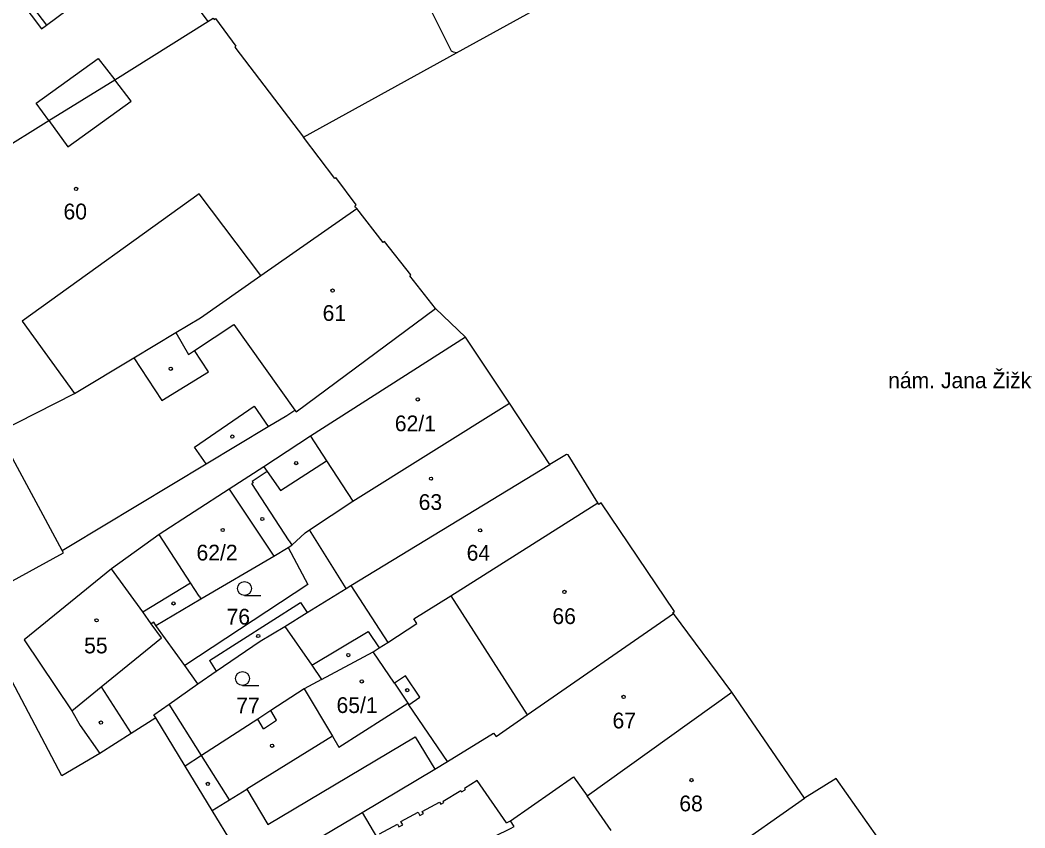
# Model space of a CAD drawing. Extents: x -679220 to -673243, y -1075091 to -1066557.
# Drawn here: x -676529.1 to -676420.8, y -1071608.6 to -1071521.5 of the extents above; entities that cross this region are included whole.
import ezdxf

# ---------------------------------------------------------------- set-up
doc = ezdxf.new("R2010")
doc.units = 0
for name, color, linetype in [('Hranice parcel', 7, 'Continuous'), ('Parcelní čísla', 7, 'Continuous'), ('Pop  PČ popisy', 7, 'Continuous'), ('Vnitřní kresba', 7, 'Continuous'), ('Značky budov', 7, 'Continuous'), ('Značky kultur', 7, 'Continuous')]:
    doc.layers.add(name, color=color, linetype=linetype)

msp = doc.modelspace()

# ---------------------------------------------------------------- linework, layer by layer
at = {"layer": 'Hranice parcel'}
for p, q in [((-676482.06, -1071525.02), (-676468.61, -1071517.6)), ((-676498.54, -1071534.11), (-676482.06, -1071525.02)), ((-676484.32, -1071552.57), (-676481.07, -1071555.65)), ((-676476.33, -1071562.79), (-676481.07, -1071555.65)), ((-676472, -1071569.39), (-676476.33, -1071562.79)), ((-676524.54, -1071578.66), (-676531.43, -1071565.89)), ((-676501.75, -1071579.26), (-676500.18, -1071578.33)), ((-676452.38, -1071593.93), (-676458.68, -1071585.44)), ((-676511.33, -1071591.07), (-676514.44, -1071586.73)), ((-676496.6, -1071592.57), (-676491.02, -1071589.58)), ((-676509.94, -1071593.02), (-676511.33, -1071591.07)), ((-676444.55, -1071605.36), (-676452.38, -1071593.93)), ((-676511.29, -1071601.91), (-676514.46, -1071596.7)), ((-676508.37, -1071606.7), (-676511.29, -1071601.91)), ((-676484.4, -1071602.24), (-676483.03, -1071601.42))]:
    msp.add_line(p, q, dxfattribs=at)
for points in [[(-676482.06, -1071525.02), (-676482.36, -1071524.94), (-676482.58, -1071524.83), (-676487.4, -1071515.18), (-676487.54, -1071515.25), (-676493.48, -1071503.36), (-676493.35, -1071503.3), (-676498.26, -1071493.47), (-676506.97, -1071476.34), (-676502.5, -1071474.19)], [(-676567.12, -1071536.08), (-676544.52, -1071524.23), (-676541.42, -1071525.36), (-676540.61, -1071526.54), (-676533.69, -1071521.37), (-676533.06, -1071522.21), (-676529.14, -1071519.3), (-676529, -1071519.48), (-676528.46, -1071519.08), (-676526.25, -1071522.04), (-676520.65, -1071517.85), (-676521.12, -1071517.22), (-676519.45, -1071515.97), (-676518.98, -1071516.59), (-676514.86, -1071513.51), (-676508.84, -1071521.62)], [(-676562.46, -1071553.12), (-676550.38, -1071546.81), (-676549.68, -1071546.44), (-676539.16, -1071540.1), (-676539.45, -1071539.63), (-676531.66, -1071535.82), (-676525.99, -1071532.3), (-676518.88, -1071527.93), (-676508.84, -1071521.62)], [(-676508.84, -1071521.62), (-676508.27, -1071521.26), (-676508.15, -1071521.43), (-676508.03, -1071521.33), (-676505.84, -1071524.3), (-676505.95, -1071524.4), (-676498.54, -1071534.11)], [(-676492.81, -1071541.81), (-676492.94, -1071541.65), (-676493.01, -1071541.53), (-676492.88, -1071541.41), (-676495.06, -1071538.47), (-676495.16, -1071538.55), (-676498.54, -1071534.11)], [(-676531.43, -1071565.89), (-676523.21, -1071561.74), (-676516.83, -1071557.89), (-676512.31, -1071555.18), (-676509.64, -1071553.58), (-676503.14, -1071549.03), (-676492.81, -1071541.81)], [(-676484.32, -1071552.57), (-676487.1, -1071549.05), (-676486.98, -1071548.95), (-676489.82, -1071545.35), (-676489.94, -1071545.45), (-676492.81, -1071541.81)], [(-676524.54, -1071578.66), (-676523.81, -1071578.23), (-676509.02, -1071569.32), (-676502.34, -1071565.3), (-676500.35, -1071564.1), (-676499.47, -1071563.54), (-676499.34, -1071563.72), (-676484.32, -1071552.57)], [(-676481.07, -1071555.65), (-676497.79, -1071566.35), (-676502.83, -1071569.64), (-676506.54, -1071572.05)], [(-676500.18, -1071578.33), (-676499.79, -1071578.1), (-676498.37, -1071576.76), (-676497.89, -1071576.44), (-676493.22, -1071573.33), (-676476.33, -1071562.79)], [(-676466.82, -1071573.53), (-676470.03, -1071568.36), (-676470.2, -1071568.32), (-676472, -1071569.39)], [(-676500.54, -1071586.85), (-676498.15, -1071585.36), (-676493.95, -1071582.76), (-676493.43, -1071582.44), (-676472, -1071569.39)], [(-676506.54, -1071572.05), (-676514.09, -1071576.95), (-676519.22, -1071580.65)], [(-676506.54, -1071572.05), (-676502.09, -1071578.73), (-676501.75, -1071579.26)], [(-676491.02, -1071589.58), (-676490.39, -1071589.17), (-676489.46, -1071588.57), (-676486.34, -1071586.54), (-676486.66, -1071586.04), (-676482.66, -1071583.55), (-676466.82, -1071573.53)], [(-676458.68, -1071585.44), (-676458.74, -1071585.36), (-676458.57, -1071585.24), (-676466.45, -1071573.52), (-676466.7, -1071573.7), (-676466.82, -1071573.53)], [(-676531.01, -1071582.55), (-676524.4, -1071578.92), (-676524.54, -1071578.66)], [(-676500.18, -1071578.33), (-676498.06, -1071582.31), (-676511.33, -1071591.07)], [(-676514.44, -1071586.73), (-676509.61, -1071583.89), (-676501.75, -1071579.26)], [(-676519.22, -1071580.65), (-676528.65, -1071588.3), (-676523.51, -1071595.93), (-676522.6, -1071597.52), (-676520.48, -1071600.53)], [(-676514.44, -1071586.73), (-676514.68, -1071586.39), (-676514.96, -1071586.55), (-676515.86, -1071585.29), (-676519.22, -1071580.65)], [(-676483.03, -1071601.42), (-676478.07, -1071598.35), (-676477.79, -1071598.72), (-676474.43, -1071596.39), (-676458.68, -1071585.44)], [(-676509.94, -1071593.02), (-676507.95, -1071591.67), (-676503.2, -1071588.45), (-676500.54, -1071586.85)], [(-676500.54, -1071586.85), (-676497.66, -1071591.03), (-676496.6, -1071592.57)], [(-676483.03, -1071601.42), (-676487.19, -1071595.3), (-676486.02, -1071594.49), (-676487.54, -1071592.17), (-676488.75, -1071592.97), (-676491.02, -1071589.58)], [(-676520.48, -1071600.53), (-676524.59, -1071602.95), (-676531.06, -1071590.68), (-676545.3, -1071598.42)], [(-676514.46, -1071596.7), (-676514.66, -1071596.38), (-676513.02, -1071595.21), (-676509.94, -1071593.02)], [(-676496.6, -1071592.57), (-676498.46, -1071593.57), (-676502.07, -1071595.92), (-676503.47, -1071596.83), (-676509.52, -1071600.76), (-676511.29, -1071601.91)], [(-676482.86, -1071619.02), (-676485.4, -1071614.7), (-676479.6, -1071610.3), (-676476.22, -1071608.63), (-676475.84, -1071608.4), (-676476.24, -1071607.82), (-676469.43, -1071603.05), (-676467.99, -1071605.11), (-676452.38, -1071593.93)], [(-676514.46, -1071596.7), (-676517.1, -1071598.38), (-676520.48, -1071600.53)], [(-676508.37, -1071606.7), (-676506.52, -1071605.55), (-676504.64, -1071604.38), (-676502.4, -1071608.2), (-676486.51, -1071598.76), (-676484.4, -1071602.24)], [(-676503.59, -1071613.65), (-676492.21, -1071606.89), (-676484.4, -1071602.24)], [(-676435.68, -1071611.26), (-676435.56, -1071611.15), (-676441.16, -1071603.23), (-676444.55, -1071605.36)], [(-676482.86, -1071619.02), (-676482.7, -1071619.3), (-676481.84, -1071618.87), (-676476.25, -1071615.4), (-676475.95, -1071615.01), (-676467.79, -1071609.43), (-676463.57, -1071616.15), (-676462.92, -1071615.71), (-676461.71, -1071617.45), (-676444.55, -1071605.36)], [(-676503.59, -1071613.65), (-676503.99, -1071613.88), (-676508.37, -1071606.7)]]:
    msp.add_lwpolyline(points, dxfattribs=at)
at = {"layer": 'Vnitřní kresba'}
for p, q in [((-676529, -1071519.48), (-676526.79, -1071522.44)), ((-676526.79, -1071522.44), (-676526.25, -1071522.04)), ((-676527.33, -1071530.44), (-676520.66, -1071525.62)), ((-676520.66, -1071525.62), (-676518.88, -1071527.93)), ((-676517.1, -1071530.24), (-676518.88, -1071527.93)), ((-676525.99, -1071532.3), (-676527.33, -1071530.44)), ((-676523.94, -1071535.15), (-676517.1, -1071530.24)), ((-676525.99, -1071532.3), (-676523.94, -1071535.15)), ((-676509.79, -1071540.23), (-676528.84, -1071553.93)), ((-676503.14, -1071549.03), (-676509.79, -1071540.23)), ((-676528.84, -1071553.93), (-676523.21, -1071561.74)), ((-676510.29, -1071557.1), (-676506.06, -1071554.29)), ((-676506.06, -1071554.29), (-676499.47, -1071563.54)), ((-676512.31, -1071555.18), (-676510.93, -1071557.53)), ((-676510.93, -1071557.53), (-676510.29, -1071557.1)), ((-676508.79, -1071559.41), (-676510.29, -1071557.1)), ((-676516.83, -1071557.89), (-676513.8, -1071562.48)), ((-676513.8, -1071562.48), (-676508.79, -1071559.41)), ((-676510.28, -1071567.53), (-676503.86, -1071563.11)), ((-676503.86, -1071563.11), (-676502.34, -1071565.3)), ((-676497.79, -1071566.35), (-676496.05, -1071569.01)), ((-676509.02, -1071569.32), (-676510.28, -1071567.53)), ((-676501.01, -1071572.21), (-676496.05, -1071569.01)), ((-676496.05, -1071569.01), (-676493.22, -1071573.33)), ((-676502.47, -1071570.15), (-676504.06, -1071571.22)), ((-676502.83, -1071569.64), (-676502.47, -1071570.15)), ((-676502.47, -1071570.15), (-676501.01, -1071572.21)), ((-676503.97, -1071571.35), (-676504.1, -1071571.43)), ((-676501.09, -1071576.09), (-676504.1, -1071571.43)), ((-676504.06, -1071571.22), (-676503.97, -1071571.35)), ((-676510.73, -1071582.16), (-676514.09, -1071576.95)), ((-676500.1, -1071577.62), (-676501.09, -1071576.09)), ((-676493.95, -1071582.76), (-676497.89, -1071576.44)), ((-676500.1, -1071577.62), (-676499.79, -1071578.1)), ((-676515.86, -1071585.29), (-676510.73, -1071582.16)), ((-676509.8, -1071583.6), (-676510.73, -1071582.16)), ((-676493.43, -1071582.44), (-676489.46, -1071588.57)), ((-676509.8, -1071583.6), (-676509.61, -1071583.89)), ((-676508.67, -1071590.51), (-676498.85, -1071584.27)), ((-676498.85, -1071584.27), (-676498.15, -1071585.36)), ((-676482.66, -1071583.55), (-676474.43, -1071596.39)), ((-676513.85, -1071588.08), (-676514.96, -1071586.55)), ((-676497.66, -1071591.03), (-676491.56, -1071587.41)), ((-676491.56, -1071587.41), (-676490.39, -1071589.17)), ((-676520.36, -1071593.37), (-676513.85, -1071588.08)), ((-676508.67, -1071590.51), (-676507.95, -1071591.67)), ((-676488.75, -1071592.97), (-676487.31, -1071595.12)), ((-676523.51, -1071595.93), (-676520.36, -1071593.37)), ((-676520.36, -1071593.37), (-676517.1, -1071598.38)), ((-676498.46, -1071593.57), (-676495.43, -1071598.66)), ((-676509.52, -1071600.76), (-676513.02, -1071595.21)), ((-676494.73, -1071599.85), (-676487.31, -1071595.12)), ((-676487.31, -1071595.12), (-676487.19, -1071595.3)), ((-676501.46, -1071596.94), (-676502.07, -1071595.92)), ((-676502.85, -1071597.87), (-676503.47, -1071596.83)), ((-676502.85, -1071597.87), (-676501.46, -1071596.94)), ((-676495.43, -1071598.66), (-676504.64, -1071604.38)), ((-676495.43, -1071598.66), (-676494.73, -1071599.85)), ((-676506.52, -1071605.55), (-676509.52, -1071600.76)), ((-676479.84, -1071603.44), (-676481.19, -1071604.33)), ((-676476.65, -1071608.02), (-676479.84, -1071603.44)), ((-676483.5, -1071605.7), (-676481.58, -1071604.55)), ((-676481.58, -1071604.55), (-676481.5, -1071604.68)), ((-676481.5, -1071604.68), (-676481.11, -1071604.45)), ((-676481.19, -1071604.33), (-676481.11, -1071604.45)), ((-676465.39, -1071608.84), (-676467.99, -1071605.11)), ((-676485.74, -1071606.79), (-676483.89, -1071605.78)), ((-676483.89, -1071605.78), (-676483.74, -1071606.01)), ((-676483.74, -1071606.01), (-676483.41, -1071605.83)), ((-676483.41, -1071605.83), (-676483.5, -1071605.7)), ((-676492.21, -1071606.89), (-676490.57, -1071609.7)), ((-676488.05, -1071607.86), (-676486.2, -1071606.86)), ((-676486.2, -1071606.86), (-676486, -1071607.23)), ((-676486, -1071607.23), (-676485.61, -1071607.02)), ((-676485.61, -1071607.02), (-676485.74, -1071606.79)), ((-676490.34, -1071609.22), (-676488.4, -1071608.17)), ((-676488.4, -1071608.17), (-676488.25, -1071608.45)), ((-676488.25, -1071608.45), (-676487.85, -1071608.23)), ((-676487.85, -1071608.23), (-676488.05, -1071607.86)), ((-676476.65, -1071608.02), (-676476.24, -1071607.82))]:
    msp.add_line(p, q, dxfattribs=at)
at = {"layer": 'Značky budov'}
for centre in [(-676523.05, -1071539.68), (-676495.41, -1071550.64), (-676512.84, -1071559.07), (-676486.23, -1071562.38), (-676506.21, -1071566.38), (-676499.33, -1071569.24), (-676484.8, -1071570.92), (-676502.98, -1071575.27), (-676507.25, -1071576.45), (-676479.51, -1071576.49), (-676470.42, -1071583.12), (-676512.55, -1071584.37), (-676520.84, -1071586.19), (-676503.42, -1071587.88), (-676493.71, -1071589.94), (-676492.26, -1071592.78), (-676487.36, -1071593.72), (-676464.05, -1071594.45), (-676520.37, -1071597.21), (-676501.92, -1071599.71), (-676508.85, -1071603.82), (-676456.73, -1071603.41)]:
    msp.add_circle(centre, 0.175, dxfattribs=at)
at = {"layer": 'Značky kultur'}
for p, q in [((-676504.89, -1071583.51), (-676503.14, -1071583.51)), ((-676505.12, -1071593.21), (-676503.37, -1071593.21))]:
    msp.add_line(p, q, dxfattribs=at)
for centre in [(-676504.89, -1071582.76), (-676505.12, -1071592.46)]:
    msp.add_circle(centre, 0.75, dxfattribs=at)

# ---------------------------------------------------------------- texts
at = {"layer": 'Parcelní čísla'}
for s, p in [('60', (-676524.4, -1071542.97)), ('61', (-676496.48, -1071553.91)), ('62/1', (-676488.7, -1071565.81)), ('63', (-676486.13, -1071574.29)), ('62/2', (-676510.07, -1071579.74)), ('64', (-676480.96, -1071579.76)), ('76', (-676506.83, -1071586.65)), ('66', (-676471.72, -1071586.59)), ('55', (-676522.18, -1071589.75)), ('77', (-676505.78, -1071596.21)), ('65/1', (-676494.98, -1071596.18)), ('67', (-676465.24, -1071597.84)), ('68', (-676458.04, -1071606.78))]:
    msp.add_text(s, height=1.7, dxfattribs=at).set_placement(p)
at = {"layer": 'Pop  PČ popisy'}
msp.add_text('nám. Jana Žižky z Trocnova', height=1.7, dxfattribs=at).set_placement((-676435.54, -1071561.17))

doc.saveas('drawing.dxf')
